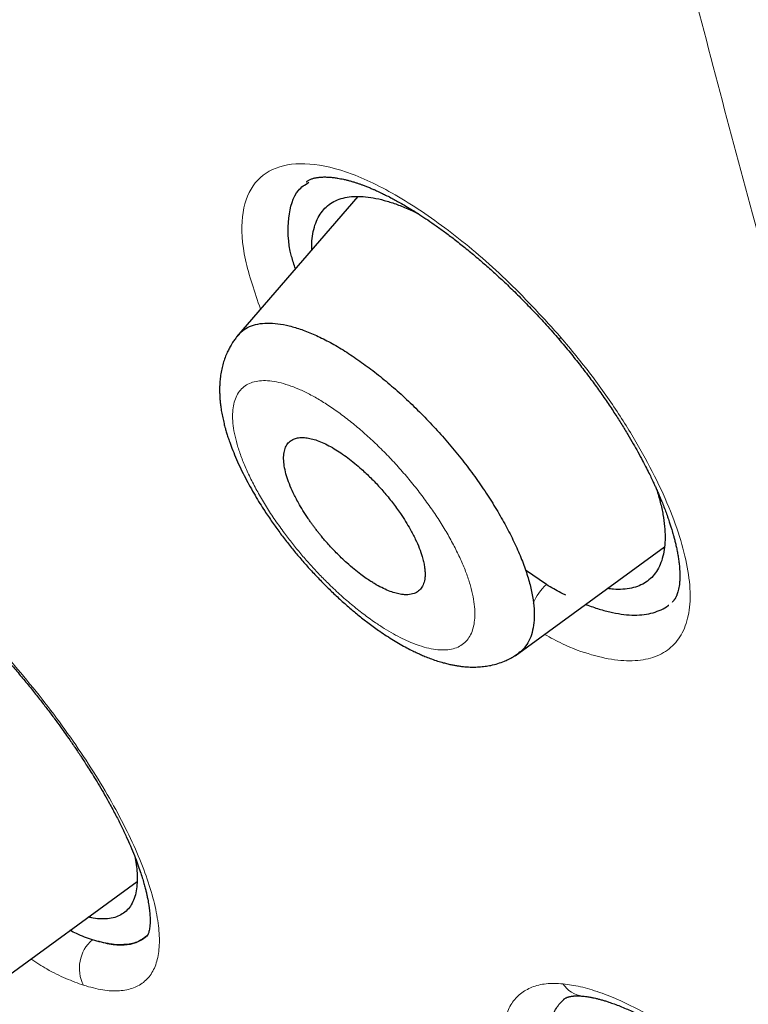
# Model space of a CAD drawing. Header units: millimetres. Extents: x 8 to 473, y 11 to 654.
# Tile 41 of 656: x 404 to 410.65, y 167.23 to 176.22. Entities that reach past the tile are written whole.
import ezdxf

# ---------------------------------------------------------------- set-up
doc = ezdxf.new("R2010")
doc.units = ezdxf.units.MM

msp = doc.modelspace()

# ---------------------------------------------------------------- linework, layer by layer
at = {"color": 7, "linetype": 'Continuous', "lineweight": 30}
for p, q in [((407.0886, 174.6017), (405.982, 173.3216)), ((408.5259, 170.4121), (409.8887, 171.4051)), ((408.8102, 171.0606), (408.6192, 171.1926)), ((403.7857, 167.4132), (405.0742, 168.3521))]:
    msp.add_line(p, q, dxfattribs=at)
at = {"color": 8, "linetype": 'Continuous', "lineweight": 0}
msp.add_line((405.1619, 167.8528), (405.1654, 167.8573), dxfattribs=at)
for centre, radius, start, end in [((408.8729, 173.391), 0.1031, 299.30455, 313.15438), ((409.1274, 170.7069), 0.4751, 131.88817, 156.9479), ((404.8851, 167.5621), 0.3383, 130.34922, 207.75301), ((409.1696, 167.5519), 0.2476, 212.55436, 263.34653)]:
    msp.add_arc(centre, radius, start, end, dxfattribs=at)
at = {"color": 7, "linetype": 'Continuous', "lineweight": 30}
for points, knots in [([(461.4343, 127.8744), (461.5028, 128.5627), (461.6393, 129.9326), (461.5397, 132.2118), (461.2898, 134.581), (460.9014, 137.0323), (460.3617, 139.7996), (459.6453, 142.8964), (458.7444, 146.3221), (457.6424, 150.206), (456.3447, 154.5431), (454.9302, 159.3122), (453.4496, 164.132), (451.8166, 169.0606), (450.26, 173.2838), (448.8522, 176.7547), (447.6792, 179.4251), (446.3576, 182.1693), (444.8471, 184.9928), (443.2049, 187.7272), (441.4397, 190.3395), (439.5907, 192.787), (437.5671, 195.1633), (435.4395, 197.4214), (433.265, 199.5544), (430.7073, 201.9013), (427.7673, 204.412), (424.4579, 207.0336), (421.1659, 209.4809), (417.8983, 211.771), (414.664, 213.894), (411.4751, 215.8488), (408.338, 217.6554), (405.2417, 219.3719), (402.1573, 221.0766), (399.0852, 222.7098), (396.0436, 224.2145), (393.0598, 225.5415), (390.1579, 226.6715), (387.3493, 227.6059), (384.6502, 228.3104), (382.3814, 228.6889), (380.5285, 228.788), (379.054, 228.6783), (377.7344, 228.3298), (376.6343, 227.685), (375.8051, 226.7211), (375.2059, 225.4174), (374.8688, 224.0286), (374.8192, 222.9724), (374.8004, 222.5711)], [0, 0, 0, 0, 0.0200047, 0.0398126, 0.0594823, 0.0790442, 0.098539, 0.1240032, 0.1493793, 0.1746635, 0.2089867, 0.2432628, 0.2776948, 0.3122934, 0.3470638, 0.3645565, 0.3821766, 0.3999474, 0.417905, 0.4360854, 0.4514078, 0.4669063, 0.4824142, 0.4977299, 0.5128612, 0.5278497, 0.5501285, 0.5722459, 0.5942634, 0.6162413, 0.6382062, 0.660093, 0.6818368, 0.7033851, 0.7249325, 0.7466767, 0.7685648, 0.7905255, 0.8125089, 0.8345238, 0.8566401, 0.8789195, 0.893908, 0.9090407, 0.9243532, 0.9398664, 0.9553564, 0.9706894, 0.9888644, 1, 1, 1, 1]), ([(459.2222, 127.7834), (459.279, 128.3336), (459.3924, 129.4332), (459.3537, 131.2404), (459.2029, 133.1259), (458.9459, 135.0845), (458.6061, 137.0963), (458.1198, 139.5444), (457.444, 142.4532), (456.5504, 145.8362), (455.5256, 149.4267), (454.3873, 153.2102), (453.1931, 157.1632), (451.9702, 161.1366), (450.6689, 165.1609), (449.2429, 169.2583), (447.9127, 172.7478), (446.7404, 175.5931), (445.7907, 177.7591), (444.7549, 179.9606), (443.6155, 182.1989), (442.3526, 184.4722), (441.0655, 186.5811), (439.779, 188.5047), (438.5312, 190.231), (437.1895, 191.9343), (435.6066, 193.7805), (433.7754, 195.7367), (431.7133, 197.7753), (429.4721, 199.8488), (427.0635, 201.9417), (424.497, 204.0378), (421.9262, 206.0238), (419.3606, 207.9095), (416.5941, 209.8481), (413.6375, 211.7986), (410.5048, 213.7281), (407.4068, 215.5186), (404.335, 217.224), (401.2742, 218.913), (398.2378, 220.5209), (395.2467, 221.9921), (392.5157, 223.1967), (390.0459, 224.1619), (387.8266, 224.9278), (385.6774, 225.5555), (383.6119, 226.0252), (381.7621, 226.2952), (380.1355, 226.3661), (378.7339, 226.2476), (377.5948, 225.9367), (376.7116, 225.4582), (376.0551, 224.8609), (375.5363, 224.1143), (375.1031, 223.1429), (374.7939, 221.9195), (374.6336, 220.4353), (374.6208, 218.8354), (374.7274, 217.1489), (374.9311, 215.3964), (375.3048, 212.9936), (375.9234, 209.8987), (376.8482, 206.079), (377.9052, 202.1902), (379.0464, 198.262), (380.2194, 194.3206), (381.3492, 190.5854), (382.4801, 187.0244), (383.6278, 183.6312), (384.8807, 180.1829), (386.1041, 177.1008), (386.9838, 174.9915), (387.4082, 174.0516), (387.4899, 173.8705)], [0, 0, 0, 0, 0.012215, 0.024412, 0.036596, 0.048766, 0.060927, 0.073082, 0.092172, 0.111249, 0.13031, 0.151946, 0.173571, 0.195212, 0.216878, 0.238563, 0.260269, 0.271132, 0.282006, 0.292893, 0.303792, 0.314705, 0.32563, 0.333834, 0.342045, 0.350258, 0.35847, 0.369407, 0.38033, 0.391239, 0.404312, 0.417369, 0.430424, 0.443476, 0.456526, 0.472832, 0.489119, 0.505383, 0.521624, 0.537868, 0.55414, 0.570431, 0.586733, 0.59978, 0.61283, 0.625882, 0.638943, 0.652018, 0.662926, 0.673848, 0.684783, 0.692993, 0.701206, 0.709417, 0.717621, 0.728547, 0.739459, 0.750357, 0.761244, 0.772118, 0.782981, 0.804686, 0.826372, 0.848038, 0.869678, 0.891304, 0.912939, 0.931134, 0.949343, 0.967563, 0.985796, 0.997263, 1, 1, 1, 1]), ([(404.4234, 216.6686), (404.5035, 216.6242), (404.6608, 216.5372), (404.8922, 216.4089), (405.1146, 216.2855), (405.3281, 216.1669), (405.5326, 216.0532), (405.7246, 215.9463), (405.9044, 215.846), (406.0725, 215.7522), (406.2325, 215.6627), (406.3845, 215.5776), (406.5336, 215.4941), (406.679, 215.4124), (406.8203, 215.333), (406.9515, 215.2592), (407.0729, 215.1908), (407.1872, 215.1262), (407.298, 215.0636), (407.4085, 215.0011), (407.6161, 214.8835), (407.9228, 214.7092), (408.3311, 214.476), (408.7447, 214.2382), (409.271, 213.9338), (409.9082, 213.5616), (410.6566, 213.1187), (411.4066, 212.6673), (412.1636, 212.204), (412.9276, 211.7285), (413.6986, 211.2405), (414.4714, 210.7429), (415.2461, 210.2357), (416.0226, 209.7188), (416.8008, 209.1922), (417.5627, 208.6683), (418.3081, 208.1481), (419.0367, 207.6322), (419.6377, 207.2005), (420.1106, 206.8571), (420.455, 206.6054), (420.7996, 206.3519), (421.1464, 206.0949), (421.464, 205.8581), (421.7536, 205.6407), (422.015, 205.4437), (422.281, 205.242), (422.5518, 205.0357), (422.8247, 204.8267), (423.0961, 204.6177), (423.3293, 204.4372), (423.5246, 204.2854), (423.6832, 204.1616), (423.8395, 204.0393), (423.993, 203.9188), (424.1285, 203.8121), (424.2442, 203.7207), (424.3387, 203.6459), (424.4117, 203.588), (424.4653, 203.5454), (424.5016, 203.5166), (424.5351, 203.49), (424.5632, 203.4676), (424.5842, 203.4509), (424.6001, 203.4382), (424.616, 203.4256), (424.6362, 203.4094), (424.6624, 203.3886), (424.6987, 203.3596), (424.7467, 203.3213), (424.8076, 203.2726), (424.8756, 203.2181), (424.9499, 203.1585), (425.0285, 203.0954), (425.1109, 203.0291), (425.1942, 202.9619), (425.277, 202.895), (425.4291, 202.7719), (425.6488, 202.5934), (425.9342, 202.3599), (426.2205, 202.1242), (426.508, 201.8858), (426.7995, 201.6425), (427.0916, 201.397), (427.3867, 201.1472), (427.6407, 200.9306), (427.8528, 200.7486), (428.0223, 200.6026), (428.1927, 200.4551), (428.3627, 200.3074), (428.5279, 200.1631), (428.6851, 200.0253), (428.8325, 199.8956), (428.971, 199.7732), (429.0928, 199.6651), (429.1991, 199.5706), (429.2909, 199.4887), (429.3771, 199.4116), (429.4598, 199.3375), (429.5521, 199.2546), (429.6588, 199.1585), (429.783, 199.0463), (429.9168, 198.9251), (430.0602, 198.7946), (430.2132, 198.6548), (430.3755, 198.5059), (430.5448, 198.3498), (430.7171, 198.1901), (430.8886, 198.0304), (431.1035, 197.8292), (431.3599, 197.5874), (431.6558, 197.3057), (431.9503, 197.0227), (432.2447, 196.7369), (432.5414, 196.446), (432.836, 196.154), (433.1294, 195.8602), (433.4483, 195.5372), (433.7921, 195.1845), (434.1603, 194.8011), (434.526, 194.4145), (434.8892, 194.0245), (435.2496, 193.631), (435.6071, 193.2343), (435.9605, 192.8349), (436.309, 192.4334), (436.6524, 192.0301), (436.9911, 191.6248), (437.3249, 191.2175), (437.652, 190.8108), (437.9731, 190.4041), (438.2897, 189.9952), (438.6053, 189.5799), (438.8615, 189.2361), (439.0597, 188.9664), (439.2006, 188.7728), (439.34, 188.5798), (439.4753, 188.3905), (439.6039, 188.2092), (439.7249, 188.0371), (439.8387, 187.8741), (439.946, 187.7193), (440.0367, 187.5876), (440.112, 187.4776), (440.1732, 187.3878), (440.2329, 187.3001), (440.2942, 187.2096), (440.3603, 187.1115), (440.4317, 187.0048), (440.5084, 186.8897), (440.5898, 186.7666), (440.6772, 186.6336), (440.7705, 186.4906), (440.8596, 186.3532), (440.9436, 186.2229), (441.0215, 186.1014), (441.0995, 185.979), (441.1746, 185.8607), (441.2433, 185.752), (441.3049, 185.654), (441.3597, 185.5667), (441.408, 185.4892), (441.4464, 185.4276), (441.4758, 185.3802), (441.4971, 185.346), (441.5143, 185.3182), (441.527, 185.2977), (441.5372, 185.2812), (441.5504, 185.2597), (441.5705, 185.2271), (441.5994, 185.1803), (441.635, 185.1223), (441.6772, 185.0535), (441.724, 184.9768), (441.7736, 184.8954), (441.8239, 184.8124), (441.8746, 184.7287), (441.9255, 184.6442), (442.0071, 184.5081), (442.1199, 184.3188), (442.2718, 184.0613), (442.4331, 183.7846), (442.6015, 183.492), (442.767, 183.2011), (442.9273, 182.9158), (443.0824, 182.6366), (443.2323, 182.3634), (443.4142, 182.0284), (443.6267, 181.6311), (443.8687, 181.1703), (444.1053, 180.7116), (444.3372, 180.2542), (444.5646, 179.7981), (444.7876, 179.3432), (445.0285, 178.8434), (445.2859, 178.2993), (445.5581, 177.7115), (445.7768, 177.2292), (445.9463, 176.8499), (446.0699, 176.5706), (446.1946, 176.2862), (446.3207, 175.9958), (446.4249, 175.7535), (446.5071, 175.5608), (446.5673, 175.4192), (446.6278, 175.2763), (446.6879, 175.1335), (446.7467, 174.9932), (446.8062, 174.8507), (446.8654, 174.7081), (446.9242, 174.5661), (446.979, 174.4329), (447.0299, 174.3087), (447.0771, 174.1933), (447.121, 174.0855), (447.1638, 173.9801), (447.2087, 173.8691), (447.2577, 173.7476), (447.311, 173.615), (447.3677, 173.4735), (447.4276, 173.3233), (447.4906, 173.1645), (447.5565, 172.9978), (447.6238, 172.8269), (447.7119, 172.602), (447.8188, 172.3277), (447.9505, 171.9869), (448.0849, 171.6364), (448.2221, 171.2753), (448.4302, 170.723), (448.7067, 169.9775), (449.0348, 169.0734), (449.3431, 168.2067), (449.6328, 167.3767), (449.9164, 166.5501), (450.2337, 165.609), (450.5823, 164.5548), (450.9597, 163.389), (451.3284, 162.2281), (451.6897, 161.0716), (452.0772, 159.8128), (452.4904, 158.4522), (452.93, 156.9897), (453.3664, 155.5298), (453.8029, 154.071), (454.239, 152.6141), (454.6713, 151.1606), (455.0731, 149.7929), (455.4434, 148.5112), (455.782, 147.3158), (456.0737, 146.2613), (456.3209, 145.3461), (456.4796, 144.7459), (456.5898, 144.3227), (456.6544, 144.0727), (456.7201, 143.8162), (456.787, 143.5527), (456.8483, 143.3091), (456.9038, 143.0866), (456.953, 142.8879), (457.0011, 142.6919), (457.047, 142.5033), (457.0866, 142.3397), (457.1203, 142.1995), (457.1486, 142.0811), (457.172, 141.9827), (457.1908, 141.9033), (457.2049, 141.8438), (457.2174, 141.7908), (457.2274, 141.7482), (457.2351, 141.7154), (457.2409, 141.6908), (457.2463, 141.6677), (457.2523, 141.642), (457.2597, 141.6101), (457.2693, 141.5689), (457.2813, 141.5175), (457.2958, 141.4553), (457.3117, 141.3863), (457.3434, 141.2487), (457.3906, 141.0424), (457.4476, 140.7893), (457.5004, 140.5523), (457.5484, 140.3335), (457.5961, 140.1137), (457.6428, 139.896), (457.6879, 139.6825), (457.7396, 139.4345), (457.797, 139.1542), (457.8595, 138.8424), (457.9179, 138.5443), (457.973, 138.257), (458.0251, 137.9786), (458.0758, 137.7011), (458.1256, 137.4224), (458.1748, 137.14), (458.2216, 136.8633), (458.2662, 136.5921), (458.3086, 136.327), (458.3441, 136.0972), (458.3726, 135.9074), (458.394, 135.7627), (458.4134, 135.6279), (458.4304, 135.5086), (458.445, 135.4037), (458.4575, 135.3123), (458.4691, 135.2269), (458.4803, 135.1429), (458.4918, 135.0554), (458.5038, 134.9625), (458.5163, 134.8644), (458.5292, 134.7613), (458.5426, 134.6516), (458.5565, 134.5352), (458.5734, 134.3908), (458.5926, 134.2201), (458.6134, 134.0259), (458.6333, 133.8321), (458.6519, 133.6395), (458.6695, 133.4482), (458.6828, 133.2926), (458.6927, 133.1723), (458.6994, 133.0867), (458.7059, 133.0017), (458.712, 132.9193), (458.7175, 132.8421), (458.7223, 132.7732), (458.7263, 132.7129), (458.7297, 132.6607), (458.7326, 132.6153), (458.735, 132.5766), (458.7369, 132.5445), (458.7386, 132.516), (458.7403, 132.4872), (458.7423, 132.4541), (458.7445, 132.4155), (458.7469, 132.3717), (458.7495, 132.3227), (458.7524, 132.2684), (458.7553, 132.2087), (458.7585, 132.1433), (458.7617, 132.0719), (458.765, 131.9946), (458.7683, 131.9119), (458.7714, 131.8242), (458.7747, 131.7255), (458.7777, 131.6197), (458.7803, 131.5103), (458.7823, 131.4051), (458.7838, 131.3044), (458.7848, 131.2084), (458.7853, 131.1197), (458.7855, 131.0381), (458.7853, 130.9677), (458.785, 130.9056), (458.7846, 130.8478), (458.7839, 130.7866), (458.783, 130.7209), (458.7817, 130.6426), (458.7797, 130.5507), (458.7768, 130.4443), (458.7735, 130.347), (458.7701, 130.2604), (458.7669, 130.1859), (458.7633, 130.1101), (458.7595, 130.0357), (458.7555, 129.9659), (458.7516, 129.9022), (458.7479, 129.8444), (458.7443, 129.7921), (458.7409, 129.7448), (458.7378, 129.7025), (458.7349, 129.6655), (458.7324, 129.6341), (458.7302, 129.6071), (458.7284, 129.585), (458.7268, 129.5659), (458.7254, 129.5492), (458.7238, 129.5308), (458.7218, 129.5088), (458.7193, 129.4808), (458.7162, 129.4467), (458.7123, 129.4062), (458.7077, 129.3595), (458.7024, 129.3066), (458.6961, 129.2476), (458.6889, 129.1826), (458.6807, 129.1115), (458.6713, 129.0344), (458.6607, 128.9515), (458.6487, 128.8628), (458.6352, 128.7684), (458.6201, 128.6684), (458.6032, 128.5629), (458.5842, 128.452), (458.5633, 128.3358), (458.5479, 128.2571), (458.54, 128.2167)], [0, 0, 0, 0, 0.00246, 0.004828, 0.007103, 0.009285, 0.011374, 0.013371, 0.015169, 0.016884, 0.018517, 0.020068, 0.021536, 0.023078, 0.024518, 0.025855, 0.027089, 0.028228, 0.029348, 0.030473, 0.031603, 0.035684, 0.039833, 0.044047, 0.048279, 0.055837, 0.063394, 0.07095, 0.078506, 0.086216, 0.093926, 0.101636, 0.109346, 0.117055, 0.124765, 0.132474, 0.139655, 0.146834, 0.154015, 0.1574, 0.160784, 0.164169, 0.167556, 0.171003, 0.17352, 0.176084, 0.178695, 0.181351, 0.184052, 0.186724, 0.189334, 0.190913, 0.192469, 0.194001, 0.195511, 0.196986, 0.19799, 0.198916, 0.199765, 0.200139, 0.200495, 0.200834, 0.201123, 0.201323, 0.20145, 0.201592, 0.201791, 0.202047, 0.202362, 0.202861, 0.203459, 0.204156, 0.204862, 0.205648, 0.20647, 0.207288, 0.208101, 0.208911, 0.211769, 0.214574, 0.217326, 0.220214, 0.22306, 0.225936, 0.228847, 0.231792, 0.233456, 0.235132, 0.236818, 0.238514, 0.240179, 0.241728, 0.243189, 0.244564, 0.245853, 0.246822, 0.247736, 0.248594, 0.249397, 0.250207, 0.251351, 0.25259, 0.253923, 0.255357, 0.256887, 0.258512, 0.260231, 0.261975, 0.263697, 0.265398, 0.26846, 0.27145, 0.274368, 0.277415, 0.280434, 0.283452, 0.286469, 0.289487, 0.293335, 0.297186, 0.301038, 0.304893, 0.308752, 0.312618, 0.316483, 0.320333, 0.324177, 0.328016, 0.331853, 0.335689, 0.339456, 0.343247, 0.347096, 0.351007, 0.352779, 0.354564, 0.356361, 0.358114, 0.35979, 0.361359, 0.362853, 0.364272, 0.365615, 0.366468, 0.367288, 0.368074, 0.36887, 0.369766, 0.370766, 0.371804, 0.372934, 0.374158, 0.375474, 0.376881, 0.377957, 0.37908, 0.380245, 0.381351, 0.382361, 0.38326, 0.384067, 0.384782, 0.385405, 0.38577, 0.386093, 0.386351, 0.386536, 0.386659, 0.386807, 0.387128, 0.387559, 0.388099, 0.38873, 0.389459, 0.390216, 0.390981, 0.391753, 0.392531, 0.393318, 0.395517, 0.397771, 0.400454, 0.403196, 0.405899, 0.40855, 0.411148, 0.413694, 0.416188, 0.420529, 0.424846, 0.429163, 0.433481, 0.437802, 0.442123, 0.446445, 0.45209, 0.457737, 0.463383, 0.466045, 0.468743, 0.471505, 0.474331, 0.47722, 0.47859, 0.479974, 0.481372, 0.482784, 0.484171, 0.485496, 0.486978, 0.488373, 0.489682, 0.490906, 0.492043, 0.493094, 0.494092, 0.495164, 0.49638, 0.497691, 0.499097, 0.500578, 0.502152, 0.503818, 0.50554, 0.507242, 0.510525, 0.513727, 0.517435, 0.521029, 0.524569, 0.534051, 0.543533, 0.552, 0.560466, 0.568933, 0.5774, 0.589495, 0.60159, 0.613685, 0.62578, 0.637875, 0.653302, 0.668729, 0.684157, 0.699585, 0.715012, 0.730438, 0.745865, 0.758697, 0.771529, 0.78436, 0.792828, 0.801296, 0.803961, 0.806689, 0.809498, 0.812389, 0.815361, 0.817528, 0.819737, 0.821932, 0.824017, 0.825989, 0.827363, 0.828677, 0.82993, 0.83064, 0.831321, 0.831914, 0.832405, 0.832743, 0.833008, 0.833229, 0.833512, 0.833867, 0.834294, 0.834889, 0.835584, 0.836375, 0.837196, 0.840193, 0.84329, 0.845703, 0.848174, 0.850673, 0.853132, 0.855549, 0.857923, 0.861569, 0.86511, 0.868594, 0.8718, 0.875007, 0.878213, 0.881422, 0.884697, 0.888066, 0.89111, 0.894227, 0.897417, 0.899248, 0.900966, 0.902569, 0.904058, 0.905232, 0.906325, 0.907335, 0.9083, 0.909348, 0.910489, 0.91165, 0.912895, 0.914222, 0.915633, 0.917127, 0.919487, 0.921872, 0.924252, 0.926627, 0.928996, 0.93136, 0.93243, 0.933499, 0.934567, 0.935624, 0.9366, 0.937481, 0.938224, 0.938883, 0.939458, 0.939948, 0.940353, 0.940679, 0.941031, 0.941451, 0.941941, 0.942502, 0.943125, 0.943817, 0.944581, 0.945414, 0.946335, 0.947329, 0.948396, 0.949536, 0.950729, 0.952236, 0.953663, 0.955011, 0.956368, 0.957633, 0.958807, 0.959889, 0.960881, 0.961618, 0.962376, 0.963196, 0.96408, 0.965027, 0.966363, 0.967808, 0.969362, 0.970346, 0.97137, 0.972433, 0.973483, 0.974457, 0.975339, 0.976146, 0.976878, 0.977537, 0.978138, 0.978661, 0.979103, 0.979468, 0.979806, 0.980045, 0.980281, 0.980519, 0.980827, 0.981225, 0.981714, 0.982294, 0.982964, 0.983726, 0.984578, 0.985522, 0.986557, 0.987683, 0.9889, 0.990209, 0.99161, 0.993103, 0.994688, 0.996366, 0.998136, 1, 1, 1, 1]), ([(406.6159, 174.7344), (406.6178, 174.736), (406.6212, 174.7389), (406.6297, 174.745), (406.6434, 174.7526), (406.655, 174.758), (406.6662, 174.7624), (406.6785, 174.7664), (406.69, 174.7695), (406.7017, 174.7722), (406.714, 174.7745), (406.7285, 174.7767), (406.7445, 174.7784), (406.7608, 174.7795), (406.7769, 174.7801), (406.7936, 174.7802), (406.8126, 174.7797), (406.8332, 174.7785), (406.8539, 174.7767), (406.8729, 174.7745), (406.8904, 174.772), (406.9097, 174.769), (406.9318, 174.7649), (406.9591, 174.7593), (406.9881, 174.7524), (407.0193, 174.7441), (407.0498, 174.7352), (407.0791, 174.7259), (407.1059, 174.7168), (407.1326, 174.7073), (407.1621, 174.6961), (407.1934, 174.6836), (407.2231, 174.671), (407.2476, 174.6603), (407.2661, 174.6519), (407.2801, 174.6455), (407.2924, 174.6397), (407.3128, 174.63), (407.3452, 174.6142), (407.3867, 174.5929), (407.431, 174.5692), (407.4772, 174.5435), (407.5302, 174.5129), (407.5904, 174.4764), (407.6567, 174.4345), (407.7289, 174.3868), (407.8067, 174.3329), (407.8914, 174.2717), (407.9829, 174.2024), (408.0811, 174.1246), (408.1804, 174.0422), (408.28, 173.9558), (408.3791, 173.8663), (408.4821, 173.7691), (408.5889, 173.6641), (408.6987, 173.5509), (408.8113, 173.4296), (408.8855, 173.3445), (408.9234, 173.3011)], [0, 0, 0, 0, 0.0226187, 0.0417279, 0.0580906, 0.0748233, 0.0921763, 0.1075004, 0.1212252, 0.131742, 0.1438805, 0.1571031, 0.1708563, 0.184306, 0.1955347, 0.2067417, 0.2189923, 0.2328856, 0.2454514, 0.256511, 0.2660639, 0.274845, 0.2880965, 0.3009831, 0.3163962, 0.3303898, 0.3451529, 0.3583009, 0.3697526, 0.3804651, 0.3927104, 0.4065811, 0.4185883, 0.4282986, 0.4354833, 0.4402079, 0.4445534, 0.4494955, 0.4635083, 0.4808477, 0.4952759, 0.5116648, 0.530313, 0.5512282, 0.5744183, 0.5984835, 0.6246029, 0.6527831, 0.6830295, 0.7153465, 0.7497375, 0.7808692, 0.8135285, 0.8477186, 0.8834453, 0.9207197, 0.9595607, 1, 1, 1, 1]), ([(406.5185, 173.9422), (406.5062, 173.9803), (406.4479, 174.1613), (406.4493, 174.4148), (406.5056, 174.6452), (406.6073, 174.7099), (406.6415, 174.7317)], [0, 0, 0, 0, 0.096013, 0.456383, 0.817032, 1, 1, 1, 1]), ([(406.6688, 174.1161), (406.6686, 174.1203), (406.6665, 174.1576), (406.6718, 174.2206), (406.6853, 174.3039), (406.7094, 174.3774), (406.7429, 174.4417), (406.7861, 174.496), (406.8387, 174.5398), (406.9007, 174.5724), (406.9714, 174.5937), (407.0502, 174.6039), (407.1363, 174.603), (407.2293, 174.5912), (407.3285, 174.5688), (407.4336, 174.5355), (407.5355, 174.4959), (407.6043, 174.4628), (407.6346, 174.4482)], [0, 0, 0, 0, 0.0084406, 0.0752883, 0.1422027, 0.2091904, 0.276265, 0.3434546, 0.410808, 0.4782825, 0.5455756, 0.6127238, 0.6797696, 0.746737, 0.8136381, 0.8804799, 0.9472708, 1, 1, 1, 1]), ([(405.9993, 173.3369), (406.0066, 173.346), (406.0294, 173.3748), (406.081, 173.4082), (406.1534, 173.4364), (406.2378, 173.4488), (406.332, 173.4468), (406.4351, 173.4303), (406.5464, 173.3995), (406.6648, 173.3549), (406.7896, 173.2962), (406.9197, 173.2247), (407.0095, 173.1661), (407.0546, 173.1368)], [0, 0, 0, 0, 0.044873, 0.140495, 0.236139, 0.331679, 0.427023, 0.522267, 0.617488, 0.712758, 0.80817, 0.903855, 1, 1, 1, 1]), ([(405.998, 173.3388), (405.9878, 173.3265), (405.9695, 173.3044), (405.9477, 173.2729), (405.9323, 173.2482), (405.921, 173.2284), (405.9114, 173.2104), (405.8976, 173.1828), (405.8807, 173.1439), (405.8632, 173.0934), (405.8488, 173.0402), (405.838, 172.9852), (405.8311, 172.9309), (405.8277, 172.8805), (405.8269, 172.8382), (405.8276, 172.8017), (405.8292, 172.7672), (405.8323, 172.7295), (405.8373, 172.6859), (405.8448, 172.6366), (405.8548, 172.5845), (405.8666, 172.5335), (405.8788, 172.4877), (405.8909, 172.446), (405.9041, 172.4046), (405.9222, 172.3514), (405.9476, 172.2837), (405.9815, 172.2027), (406.02, 172.1187), (406.0617, 172.035), (406.1052, 171.954), (406.1494, 171.8767), (406.1937, 171.8034), (406.2457, 171.7217), (406.3056, 171.6329), (406.3749, 171.5365), (406.446, 171.4433), (406.52, 171.3517), (406.5967, 171.262), (406.6757, 171.1745), (406.7566, 171.0896), (406.8393, 171.0074), (406.9256, 170.9262), (407.0129, 170.8489), (407.1025, 170.7743), (407.1939, 170.703), (407.2779, 170.6423), (407.3521, 170.5924), (407.414, 170.5532), (407.4755, 170.5169), (407.5341, 170.4846), (407.5863, 170.4579), (407.6307, 170.4367), (407.6716, 170.4184), (407.715, 170.4002), (407.7641, 170.3814), (407.816, 170.3636), (407.8652, 170.3489), (407.9087, 170.3377), (407.9465, 170.3293), (407.9797, 170.323), (408.0114, 170.318), (408.047, 170.3134), (408.0898, 170.3096), (408.1409, 170.3078), (408.1952, 170.3092), (408.2499, 170.3145), (408.3075, 170.3243), (408.3664, 170.3393), (408.4134, 170.3564), (408.4442, 170.3698), (408.4643, 170.3792), (408.4897, 170.3923), (408.5219, 170.4109), (408.5445, 170.4267), (408.557, 170.4354)], [0, 0, 0, 0, 0.011749, 0.021053, 0.027895, 0.032852, 0.037821, 0.042947, 0.055676, 0.06939, 0.082928, 0.09726, 0.111762, 0.124492, 0.13522, 0.143622, 0.151716, 0.16111, 0.171804, 0.183878, 0.197326, 0.209667, 0.220576, 0.23024, 0.239456, 0.250169, 0.268058, 0.287122, 0.306338, 0.325412, 0.343601, 0.360889, 0.377294, 0.392833, 0.415936, 0.437436, 0.458858, 0.480234, 0.501587, 0.522936, 0.544296, 0.565679, 0.587279, 0.61058, 0.631593, 0.654115, 0.678219, 0.693426, 0.708714, 0.723943, 0.739063, 0.752642, 0.763343, 0.772715, 0.783584, 0.796173, 0.809965, 0.822845, 0.833612, 0.843157, 0.851603, 0.85904, 0.867293, 0.878489, 0.891399, 0.905587, 0.919409, 0.932396, 0.948958, 0.964018, 0.968516, 0.973275, 0.98001, 0.988926, 1, 1, 1, 1]), ([(408.9234, 173.3011), (408.9579, 173.2602), (409.0253, 173.1807), (409.1196, 173.0622), (409.206, 172.949), (409.2875, 172.8374), (409.3638, 172.728), (409.4347, 172.6217), (409.4976, 172.5229), (409.5531, 172.4319), (409.6019, 172.3487), (409.6466, 172.2693), (409.6869, 172.1947), (409.7225, 172.1258), (409.7518, 172.0672), (409.775, 172.019), (409.7933, 171.9799), (409.809, 171.9454), (409.8246, 171.9104), (409.8415, 171.8713), (409.8597, 171.828), (409.8788, 171.7805), (409.8979, 171.7308), (409.9158, 171.6816), (409.9313, 171.6366), (409.944, 171.5975), (409.954, 171.5651), (409.962, 171.5383), (409.9694, 171.5121), (409.9774, 171.4827), (409.9865, 171.4472), (409.9957, 171.4075), (410.0045, 171.3653), (410.0124, 171.3217), (410.019, 171.2774), (410.0238, 171.2357), (410.0266, 171.1993), (410.028, 171.1701), (410.0284, 171.1459), (410.0282, 171.1247), (410.0275, 171.1047), (410.0261, 171.0833), (410.0237, 171.0593), (410.0197, 171.0329), (410.0142, 171.0072), (410.0079, 170.9851), (410.0024, 170.9694), (409.9976, 170.9579), (409.9936, 170.9491), (409.9896, 170.9412), (409.9861, 170.935), (409.9832, 170.9302), (409.9804, 170.9259), (409.9767, 170.9205), (409.9717, 170.9139), (409.9652, 170.9062), (409.9598, 170.901), (409.9569, 170.8982)], [0, 0, 0, 0, 0.0389358, 0.0758519, 0.1108172, 0.1438827, 0.1787051, 0.2112285, 0.2414795, 0.2694771, 0.2952351, 0.3187636, 0.3436417, 0.3654443, 0.3841791, 0.3998527, 0.4121329, 0.4223738, 0.4338767, 0.4469798, 0.4616791, 0.4779703, 0.495849, 0.5135381, 0.5300469, 0.5443012, 0.5563064, 0.566067, 0.5746126, 0.5863448, 0.6008725, 0.6177461, 0.6357385, 0.6547775, 0.674864, 0.6957869, 0.7132482, 0.7282974, 0.7409475, 0.7528588, 0.765253, 0.7775235, 0.7939834, 0.8144997, 0.8376814, 0.8586717, 0.8777891, 0.8890082, 0.9005394, 0.9126309, 0.9236484, 0.93008, 0.9377938, 0.9486625, 0.9626669, 0.9797858, 1, 1, 1, 1]), ([(407.0546, 173.1368), (407.1001, 173.105), (407.191, 173.0416), (407.329, 172.9323), (407.4662, 172.8143), (407.6016, 172.6878), (407.734, 172.5542), (407.8623, 172.4146), (407.9853, 172.2702), (408.1017, 172.1222), (408.2102, 171.972), (408.3099, 171.821), (408.4001, 171.6706), (408.48, 171.5225), (408.5488, 171.3779), (408.6058, 171.2383), (408.65, 171.1052), (408.6807, 170.9803), (408.6975, 170.8648), (408.7011, 170.7593), (408.6914, 170.6649), (408.6689, 170.5819), (408.6328, 170.5121), (408.595, 170.4633), (408.5647, 170.4433), (408.5552, 170.4371)], [0, 0, 0, 0, 0.044819, 0.089495, 0.134076, 0.17859, 0.223048, 0.26746, 0.311845, 0.35624, 0.400685, 0.445199, 0.489778, 0.534398, 0.579027, 0.62364, 0.668231, 0.712827, 0.757378, 0.801848, 0.846279, 0.890698, 0.935133, 0.979621, 1, 1, 1, 1]), ([(407.2408, 171.0695), (407.2632, 171.0568), (407.3074, 171.0317), (407.3692, 171.0041), (407.4258, 170.9841), (407.4736, 170.9728), (407.5136, 170.9679), (407.5467, 170.9677), (407.5763, 170.9714), (407.6023, 170.9786), (407.6319, 170.9922), (407.6618, 171.0166), (407.687, 171.057), (407.6994, 171.1014), (407.7034, 171.1447), (407.7027, 171.1834), (407.698, 171.2253), (407.6893, 171.2699), (407.6747, 171.3252), (407.651, 171.3936), (407.6147, 171.4769), (407.5721, 171.559), (407.5257, 171.6374), (407.4833, 171.7023), (407.4424, 171.7601), (407.4048, 171.8104), (407.354, 171.8743), (407.2886, 171.9504), (407.2076, 172.0353), (407.131, 172.1076), (407.0606, 172.1681), (406.9972, 172.2179), (406.9344, 172.2626), (406.8713, 172.3029), (406.8088, 172.3376), (406.7478, 172.3657), (406.6907, 172.3861), (406.638, 172.3989), (406.5902, 172.4042), (406.5476, 172.4021), (406.5105, 172.3928), (406.4756, 172.375), (406.4457, 172.3462), (406.4235, 172.3043), (406.4119, 172.2531), (406.4105, 172.1937), (406.4189, 172.1275), (406.4365, 172.056), (406.4631, 171.9791), (406.4989, 171.8964), (406.5411, 171.8145), (406.5874, 171.736), (406.6243, 171.6792), (406.6528, 171.638), (406.6707, 171.6128), (406.6893, 171.5875), (406.7086, 171.5621), (406.7284, 171.5366), (406.7515, 171.5079), (406.7789, 171.4749), (406.8122, 171.4364), (406.85, 171.3948), (406.8923, 171.3505), (406.9391, 171.3041), (406.9944, 171.2528), (407.054, 171.2017), (407.1132, 171.1552), (407.1636, 171.119), (407.2053, 171.0912), (407.2299, 171.0762), (407.2408, 171.0695)], [0, 0, 0, 0, 0.01745, 0.034377, 0.050782, 0.066663, 0.078994, 0.090989, 0.10265, 0.113976, 0.124968, 0.145818, 0.16666, 0.187493, 0.199995, 0.212495, 0.224992, 0.237486, 0.249977, 0.268925, 0.288622, 0.309069, 0.324901, 0.341155, 0.352228, 0.363489, 0.374937, 0.395756, 0.416574, 0.437394, 0.453013, 0.468634, 0.484254, 0.499874, 0.516703, 0.533371, 0.549878, 0.566225, 0.58241, 0.598435, 0.614299, 0.630003, 0.650685, 0.671083, 0.691196, 0.711025, 0.73057, 0.749831, 0.768569, 0.788139, 0.808542, 0.824395, 0.840717, 0.846264, 0.851863, 0.857514, 0.863218, 0.868974, 0.874781, 0.882819, 0.891809, 0.901753, 0.91265, 0.924499, 0.937302, 0.953957, 0.968554, 0.981094, 0.991576, 1, 1, 1, 1]), ([(409.8157, 171.9304), (409.8276, 171.891), (409.8518, 171.811), (409.8757, 171.6983), (409.8905, 171.5911), (409.8952, 171.4917), (409.8901, 171.4003), (409.8753, 171.3175), (409.8508, 171.2438), (409.8168, 171.1796), (409.7735, 171.1253), (409.7208, 171.0815), (409.6589, 171.0488), (409.5885, 171.027), (409.5096, 171.0167), (409.4358, 171.0157), (409.3858, 171.0226), (409.3671, 171.0251)], [0, 0, 0, 0, 0.066899, 0.135882, 0.204738, 0.273505, 0.342205, 0.410846, 0.479432, 0.547969, 0.616472, 0.684974, 0.753497, 0.822001, 0.890526, 0.959099, 1, 1, 1, 1]), ([(402.3976, 171.6372), (402.4301, 171.6198), (402.493, 171.5861), (402.5892, 171.5276), (402.6818, 171.4674), (402.7702, 171.4061), (402.8536, 171.3451), (402.9315, 171.2857), (403.0034, 171.2286), (403.069, 171.1749), (403.128, 171.1252), (403.1818, 171.0788), (403.2296, 171.0367), (403.2708, 170.9997), (403.3055, 170.9681), (403.3372, 170.9389), (403.3695, 170.9088), (403.4053, 170.875), (403.4462, 170.8358), (403.4938, 170.7894), (403.5512, 170.7324), (403.6189, 170.6637), (403.6974, 170.5818), (403.784, 170.4887), (403.8711, 170.3919), (403.9572, 170.2929), (404.0389, 170.196), (404.118, 170.0993), (404.1905, 170.0079), (404.2574, 169.9212), (404.3182, 169.8402), (404.3728, 169.7657), (404.4187, 169.7015), (404.4565, 169.6477), (404.4841, 169.6077), (404.5034, 169.5795), (404.5169, 169.5595), (404.5301, 169.5399), (404.5446, 169.5182), (404.5619, 169.4922), (404.5841, 169.4583), (404.6126, 169.4143), (404.6476, 169.3591), (404.6879, 169.2943), (404.7321, 169.2209), (404.7775, 169.1432), (404.828, 169.0534), (404.88, 168.9566), (404.9312, 168.8551), (404.9753, 168.7622), (405.0145, 168.6739), (405.0488, 168.5909), (405.0783, 168.5136), (405.1022, 168.4458), (405.1212, 168.3869), (405.1362, 168.3364), (405.1478, 168.2938), (405.1555, 168.2626), (405.1606, 168.2408), (405.1642, 168.2251), (405.1678, 168.208), (405.172, 168.1872), (405.1767, 168.1621), (405.1813, 168.1336), (405.1853, 168.1053), (405.1884, 168.0779), (405.1906, 168.0523), (405.1919, 168.0286), (405.1925, 168.0086), (405.1926, 167.9928), (405.1923, 167.9797), (405.1916, 167.9609), (405.1898, 167.9381), (405.1863, 167.9143), (405.1821, 167.8946), (405.1778, 167.8803), (405.174, 167.8704), (405.171, 167.864), (405.1688, 167.86), (405.1673, 167.8575), (405.1659, 167.8553), (405.1642, 167.853), (405.1626, 167.8514), (405.1618, 167.8505)], [0, 0, 0, 0, 0.0256775, 0.0497554, 0.07225, 0.0931691, 0.1125155, 0.1302889, 0.1464869, 0.1611066, 0.1741461, 0.1856148, 0.1965953, 0.2056034, 0.2126731, 0.2193191, 0.2263384, 0.2338034, 0.2426764, 0.2530486, 0.264923, 0.2802453, 0.2975218, 0.3167459, 0.3378708, 0.3561393, 0.3756125, 0.3946492, 0.4121218, 0.4280345, 0.4440071, 0.4580268, 0.4700938, 0.4802076, 0.4883675, 0.4926513, 0.496116, 0.4996458, 0.5037231, 0.5084104, 0.5143904, 0.5229826, 0.533486, 0.5459005, 0.560227, 0.5759283, 0.5912321, 0.6131799, 0.6338473, 0.6532279, 0.6713416, 0.6905099, 0.708059, 0.7239996, 0.7382966, 0.750939, 0.7619345, 0.7712897, 0.7758145, 0.7798276, 0.7843689, 0.7905596, 0.7983872, 0.807461, 0.8175538, 0.826195, 0.835459, 0.8445293, 0.8522431, 0.8585974, 0.8636204, 0.8691717, 0.8848262, 0.8981988, 0.9126707, 0.9283222, 0.938474, 0.9492911, 0.9591674, 0.9660398, 0.9751484, 0.9864744, 1, 1, 1, 1]), ([(408.9878, 170.964), (408.9727, 170.9713), (408.9149, 170.9995), (408.8547, 171.0347), (408.8102, 171.0606)], [0, 0, 0, 0, 0.262326, 1, 1, 1, 1]), ([(409.1701, 170.8816), (409.1767, 170.8788), (409.2236, 170.8589), (409.306, 170.8327), (409.416, 170.8037), (409.5192, 170.7869), (409.6155, 170.7811), (409.7044, 170.7865), (409.7859, 170.8025), (409.8583, 170.8307), (409.9053, 170.8549), (409.9254, 170.8728), (409.9271, 170.8743)], [0, 0, 0, 0, 0.019666, 0.141346, 0.262721, 0.383895, 0.504943, 0.625919, 0.746865, 0.86782, 0.988829, 1, 1, 1, 1]), ([(405.0531, 168.5787), (405.0576, 168.5545), (405.0674, 168.5021), (405.075, 168.4229), (405.0759, 168.3415), (405.0673, 168.2644), (405.0494, 168.1966), (405.0223, 168.1386), (404.986, 168.0908), (404.9406, 168.0536), (404.8862, 168.0275), (404.8234, 168.0125), (404.7522, 168.0091), (404.6871, 168.0137), (404.6433, 168.0237), (404.6281, 168.0271)], [0, 0, 0, 0, 0.059255, 0.128467, 0.211441, 0.294345, 0.377184, 0.459962, 0.542697, 0.62542, 0.708162, 0.790888, 0.873643, 0.956459, 1, 1, 1, 1]), ([(404.6661, 167.8198), (404.619, 167.836), (404.554, 167.8583), (404.4815, 167.8954), (404.4614, 167.9056)], [0, 0, 0, 0, 0.7237452, 1, 1, 1, 1]), ([(405.1627, 167.8561), (405.1384, 167.8374), (405.0852, 167.7963), (404.972, 167.7722), (404.8329, 167.7741), (404.7218, 167.8046), (404.6661, 167.8199)], [0, 0, 0, 0, 0.218328, 0.477895, 0.738472, 1, 1, 1, 1]), ([(408.9011, 166.5129), (408.8858, 166.5652), (408.8522, 166.6802), (408.8314, 166.8362), (408.8315, 166.9833), (408.857, 167.1083), (408.9035, 167.2115), (408.9533, 167.2599), (408.9776, 167.2836)], [0, 0, 0, 0, 0.144058, 0.316563, 0.489047, 0.661646, 0.834349, 1, 1, 1, 1]), ([(408.9682, 167.2767), (408.968, 167.2766), (408.9673, 167.2762), (408.9722, 167.2806), (408.9832, 167.2873), (408.9899, 167.2906), (408.9945, 167.2926), (409.001, 167.2952), (409.0076, 167.2974), (409.0152, 167.2996), (409.0237, 167.3017), (409.0335, 167.3037), (409.0435, 167.3052), (409.052, 167.3062), (409.0587, 167.3069), (409.0638, 167.3073), (409.0691, 167.3076), (409.0764, 167.308), (409.0867, 167.3083), (409.101, 167.3083), (409.1194, 167.3077), (409.1339, 167.3065), (409.1418, 167.3059)], [0, 0, 0, 0, 0.0321302, 0.1136039, 0.1892731, 0.2506781, 0.3052749, 0.3626776, 0.4194507, 0.4646193, 0.5203435, 0.5808613, 0.6334419, 0.6779004, 0.7024426, 0.7246224, 0.7445949, 0.7713905, 0.810246, 0.8612306, 0.9244393, 1, 1, 1, 1]), ([(409.1418, 167.3059), (409.1501, 167.305), (409.1655, 167.3034), (409.1878, 167.3002), (409.2066, 167.297), (409.2218, 167.2942), (409.2386, 167.2908), (409.2593, 167.2862), (409.2873, 167.2794), (409.3175, 167.2712), (409.3495, 167.2617), (409.3865, 167.2498), (409.431, 167.2342), (409.483, 167.2143), (409.5367, 167.192), (409.6038, 167.162), (409.6848, 167.1227), (409.7803, 167.0719), (409.8774, 167.0161), (409.9784, 166.954), (410.0846, 166.8841), (410.1959, 166.806), (410.3123, 166.7197), (410.4336, 166.6247), (410.5595, 166.5208), (410.6894, 166.408), (410.8227, 166.2862), (410.9586, 166.1557), (411.0955, 166.0173), (411.2302, 165.8738), (411.3599, 165.7281), (411.4826, 165.5825), (411.598, 165.438), (411.706, 165.2955), (411.8063, 165.1556), (411.8988, 165.0192), (411.9838, 164.8866), (412.0619, 164.7569), (412.1338, 164.6294), (412.1997, 164.5034), (412.2483, 164.4019), (412.2828, 164.3239), (412.3062, 164.2679), (412.3278, 164.2131), (412.3467, 164.1616), (412.3624, 164.1158), (412.3745, 164.0781), (412.3838, 164.0475), (412.3917, 164.0199), (412.3999, 163.9899), (412.4087, 163.9551), (412.4164, 163.9212), (412.4226, 163.8907), (412.4276, 163.8636), (412.4319, 163.8368), (412.4355, 163.8106), (412.4386, 163.7838), (412.4409, 163.7577), (412.4423, 163.7339), (412.443, 163.714), (412.4432, 163.6964), (412.4429, 163.6784), (412.4421, 163.6589), (412.4406, 163.64), (412.4389, 163.6253), (412.4374, 163.6148), (412.4361, 163.6066), (412.4345, 163.5977), (412.4322, 163.5869), (412.4291, 163.5742), (412.4264, 163.5658), (412.4249, 163.5612)], [0, 0, 0, 0, 0.009412, 0.017389, 0.023928, 0.029024, 0.032829, 0.040408, 0.048805, 0.058538, 0.067191, 0.075969, 0.08904, 0.102955, 0.116352, 0.129189, 0.151491, 0.172838, 0.193695, 0.21513, 0.237193, 0.259891, 0.283275, 0.307478, 0.332499, 0.358334, 0.384975, 0.412415, 0.440646, 0.469201, 0.497224, 0.524717, 0.551705, 0.578182, 0.604137, 0.629554, 0.654418, 0.678851, 0.703536, 0.72855, 0.753873, 0.765802, 0.777809, 0.789894, 0.801866, 0.81246, 0.82145, 0.828458, 0.83458, 0.841799, 0.850302, 0.85991, 0.867258, 0.875041, 0.883257, 0.891835, 0.900565, 0.909433, 0.917827, 0.924779, 0.930621, 0.937727, 0.946125, 0.955067, 0.96269, 0.966921, 0.970677, 0.975571, 0.982095, 0.990242, 1, 1, 1, 1])]:
    msp.add_open_spline(points, degree=3, knots=knots, dxfattribs=at)
at = {"color": 8, "linetype": 'Continuous', "lineweight": 0}
for points, knots in [([(404.3569, 216.7998), (405.7188, 216.0434), (408.4356, 214.5345), (412.5561, 212.0892), (416.3729, 209.5979), (419.8755, 207.1338), (423.0606, 204.7509), (426.2692, 202.1948), (429.116, 199.7484), (431.5746, 197.4797), (433.642, 195.4408), (435.6434, 193.3058), (437.5325, 191.082), (439.2773, 188.8), (440.9676, 186.3414), (442.5639, 183.737), (444.0486, 181.02), (445.3645, 178.3508), (446.5413, 175.7293), (447.9497, 172.3078), (449.503, 168.1351), (451.1333, 163.2579), (452.6086, 158.4693), (454.0251, 153.7185), (455.4095, 149.0879), (456.6505, 144.6362), (457.6891, 140.4085), (458.3721, 136.9036), (458.7655, 134.0828), (458.9407, 131.895), (458.9675, 129.8038), (458.7822, 128.5595), (458.6891, 127.9348)], [0, 0, 0, 0, 0.041621, 0.083027, 0.124254, 0.155187, 0.186259, 0.217684, 0.249258, 0.270278, 0.291311, 0.312423, 0.333508, 0.354515, 0.375614, 0.400882, 0.426039, 0.451271, 0.476543, 0.501735, 0.551843, 0.601883, 0.651941, 0.702019, 0.752119, 0.798831, 0.845298, 0.891449, 0.918531, 0.94558, 0.97268, 1, 1, 1, 1]), ([(404.5454, 216.264), (405.877, 215.5232), (408.54, 214.0416), (412.598, 211.6469), (416.3798, 209.1999), (419.8672, 206.7593), (423.0391, 204.3992), (426.2198, 201.8793), (429.0344, 199.4758), (431.4681, 197.2443), (433.5168, 195.2336), (435.4946, 193.1315), (437.3637, 190.9346), (439.0803, 188.665), (440.7369, 186.2169), (442.295, 183.6277), (443.737, 180.9318), (445.0087, 178.2911), (446.142, 175.7079), (447.5493, 172.2113), (449.134, 167.8499), (450.8152, 162.6852), (452.3423, 157.6179), (453.8451, 152.5872), (455.325, 147.5898), (456.6413, 142.6894), (457.5402, 138.6094), (458.0793, 135.323), (458.333, 132.7892), (458.4025, 130.3726), (458.1749, 128.9598), (458.0606, 128.2501)], [0, 0, 0, 0, 0.0410577, 0.0821105, 0.1232452, 0.154293, 0.1856069, 0.2169079, 0.2481504, 0.2691403, 0.2901685, 0.3111004, 0.3320142, 0.3531455, 0.3742811, 0.3994959, 0.4247209, 0.4498671, 0.4748816, 0.4998442, 0.5533653, 0.6069417, 0.66044, 0.71389, 0.7673728, 0.8209497, 0.8746258, 0.905931, 0.9371643, 0.9684378, 1, 1, 1, 1]), ([(457.6983, 128.2204), (457.7955, 128.7808), (457.9893, 129.8971), (458.0053, 131.7723), (457.8858, 133.7354), (457.635, 135.7889), (457.2017, 138.3846), (456.5295, 141.5555), (455.5734, 145.3235), (454.4916, 149.1667), (453.3326, 153.0586), (452.1643, 156.9695), (450.9853, 160.9004), (449.7337, 164.8796), (448.3658, 168.9269), (447.0906, 172.3711), (445.9659, 175.1739), (445.0482, 177.3073), (444.04, 179.479), (442.9278, 181.6885), (441.6905, 183.9309), (440.4251, 186.0086), (439.1578, 187.9039), (437.9267, 189.601), (436.6081, 191.2672), (435.0586, 193.0658), (433.2622, 194.976), (431.2298, 196.9718), (429.018, 199.0015), (426.6431, 201.0485), (424.1128, 203.0998), (421.5778, 205.0457), (419.0536, 206.892), (416.3464, 208.7753), (413.4634, 210.6639), (410.4109, 212.5303), (407.3916, 214.2674), (405.3978, 215.377), (404.4002, 215.9322)], [0, 0, 0, 0, 0.025219, 0.050243, 0.075219, 0.100224, 0.1253, 0.167123, 0.208897, 0.250637, 0.292347, 0.334058, 0.375777, 0.417537, 0.459293, 0.500974, 0.521789, 0.542616, 0.563499, 0.584464, 0.60542, 0.626337, 0.642078, 0.657874, 0.67353, 0.689088, 0.709897, 0.730837, 0.751765, 0.776717, 0.8017, 0.826792, 0.851776, 0.8766, 0.907472, 0.938289, 0.969126, 1, 1, 1, 1]), ([(404.4003, 215.9322), (404.4259, 215.4462), (404.477, 214.4741), (404.5624, 213.0211), (404.6553, 211.5726), (404.7569, 210.1291), (404.8666, 208.6992), (404.9847, 207.2831), (405.1114, 205.8808), (405.2472, 204.4842), (405.3931, 203.084), (405.549, 201.6806), (405.7149, 200.2748), (405.8899, 198.8763), (406.0737, 197.4857), (406.2663, 196.1034), (406.4677, 194.7293), (406.678, 193.3629), (406.8973, 192.003), (407.1258, 190.6484), (407.3636, 189.2988), (407.6104, 187.9545), (407.8662, 186.6165), (408.1305, 185.2858), (408.4124, 183.9187), (408.7132, 182.5164), (409.0341, 181.0793), (409.366, 179.6512), (409.709, 178.2319), (410.0521, 176.8653), (410.3939, 175.5504), (410.7334, 174.2866), (411.0816, 173.0304), (411.4382, 171.7821), (411.8008, 170.5488), (412.169, 169.3305), (412.5423, 168.1267), (412.9228, 166.9295), (413.3347, 165.663), (413.7794, 164.3283), (414.2575, 162.9261), (414.7435, 161.5309), (415.2365, 160.1423), (415.7358, 158.7597), (416.275, 157.2911), (416.8548, 155.7378), (417.4762, 154.1009), (418.1045, 152.472), (418.7393, 150.8507), (419.3766, 149.2457), (420.0165, 147.6554), (420.6587, 146.0786), (421.306, 144.5053), (421.7425, 143.4609), (421.9607, 142.9387)], [0, 0, 0, 0, 0.017545, 0.035092, 0.052644, 0.070202, 0.087768, 0.10503, 0.122302, 0.139582, 0.156865, 0.174501, 0.19213, 0.209748, 0.227349, 0.244927, 0.262478, 0.280016, 0.297559, 0.315123, 0.332719, 0.350336, 0.36796, 0.385579, 0.403182, 0.422535, 0.441885, 0.461238, 0.4806, 0.499966, 0.517537, 0.53511, 0.552681, 0.57025, 0.587814, 0.605058, 0.622298, 0.639537, 0.656776, 0.677303, 0.697835, 0.71837, 0.738907, 0.759447, 0.779987, 0.804635, 0.829277, 0.853908, 0.87852, 0.903124, 0.927305, 0.951521, 0.97576, 1, 1, 1, 1]), ([(406.2002, 173.574), (406.147, 173.7291), (406.0382, 174.0466), (406.0164, 174.434), (406.1138, 174.7192), (406.3263, 174.8819), (406.6351, 174.9202), (407.0271, 174.8281), (407.4852, 174.6002), (407.9759, 174.2582), (408.4773, 173.8281), (408.788, 173.4866), (408.9434, 173.3158)], [0, 0, 0, 0, 0.095791, 0.196087, 0.296476, 0.397014, 0.497552, 0.59785, 0.698066, 0.798541, 0.899213, 1, 1, 1, 1]), ([(408.9434, 173.3158), (409.0355, 173.2045), (409.2189, 172.9829), (409.4602, 172.6392), (409.6702, 172.2987), (409.8441, 171.9662), (409.9797, 171.6485), (410.0737, 171.3516), (410.1233, 171.082), (410.1252, 170.8473), (410.0777, 170.6555), (409.9841, 170.5102), (409.8485, 170.4126), (409.6744, 170.3635), (409.4659, 170.3629), (409.2254, 170.4145), (408.9993, 170.4945), (408.8479, 170.577), (408.7931, 170.6068)], [0, 0, 0, 0, 0.064996, 0.129393, 0.19352, 0.257536, 0.321515, 0.385514, 0.449656, 0.514205, 0.578752, 0.642885, 0.70687, 0.770835, 0.834849, 0.898993, 0.963441, 1, 1, 1, 1]), ([(406.8564, 172.6713), (406.8209, 172.6948), (406.7502, 172.7416), (406.6477, 172.7991), (406.5488, 172.8464), (406.4546, 172.8824), (406.3659, 172.9074), (406.2838, 172.9211), (406.2089, 172.9234), (406.1423, 172.9137), (406.0846, 172.8922), (406.0362, 172.8591), (405.9978, 172.8145), (405.9695, 172.7587), (405.9513, 172.6931), (405.9438, 172.6179), (405.9472, 172.5337), (405.9612, 172.4411), (405.9855, 172.3416), (406.0199, 172.236), (406.0646, 172.125), (406.1186, 172.0097), (406.1817, 171.8913), (406.2532, 171.7711), (406.3322, 171.6501), (406.4123, 171.5377), (406.4914, 171.4348), (406.568, 171.3413), (406.6477, 171.2499), (406.7298, 171.1612), (406.8211, 171.0686), (406.9214, 170.9737), (407.0299, 170.8789), (407.1383, 170.7924), (407.2389, 170.7196), (407.3308, 170.6592), (407.4139, 170.61), (407.4947, 170.5677), (407.5732, 170.5322), (407.6547, 170.5015), (407.7378, 170.4781), (407.8197, 170.465), (407.8945, 170.4635), (407.961, 170.4738), (408.0187, 170.496), (408.0668, 170.5301), (408.1053, 170.5753), (408.1333, 170.6314), (408.1512, 170.6977), (408.1589, 170.7733), (408.1562, 170.8572), (408.1428, 170.9494), (408.1188, 171.0485), (408.0844, 171.1539), (408.0398, 171.2649), (407.9853, 171.3803), (407.9221, 171.4987), (407.8508, 171.6185), (407.7715, 171.739), (407.6851, 171.8595), (407.5928, 171.9783), (407.4956, 172.0939), (407.3939, 172.2058), (407.2888, 172.3129), (407.1813, 172.4144), (407.0728, 172.5084), (406.9638, 172.5955), (406.8921, 172.6461), (406.8564, 172.6713)], [0, 0, 0, 0, 0.015628, 0.031146, 0.046711, 0.062479, 0.078116, 0.093784, 0.109473, 0.124988, 0.140645, 0.156175, 0.171733, 0.187473, 0.203165, 0.218712, 0.234267, 0.249983, 0.265649, 0.281186, 0.296747, 0.312484, 0.328052, 0.343692, 0.359361, 0.374967, 0.387398, 0.399894, 0.41245, 0.424922, 0.4374, 0.453209, 0.468812, 0.484358, 0.499995, 0.512522, 0.524969, 0.537416, 0.549943, 0.562628, 0.578185, 0.593845, 0.60952, 0.625108, 0.640643, 0.656325, 0.671904, 0.687516, 0.703155, 0.718823, 0.734498, 0.750023, 0.765672, 0.781199, 0.796759, 0.812507, 0.828191, 0.843734, 0.859291, 0.875013, 0.890674, 0.906209, 0.92177, 0.937509, 0.953074, 0.968726, 0.984401, 1, 1, 1, 1]), ([(402.3166, 171.7246), (402.3879, 171.6852), (402.5302, 171.6065), (402.7599, 171.4493), (402.9964, 171.2673), (403.2378, 171.0605), (403.4807, 170.8323), (403.7216, 170.5857), (403.9564, 170.3242), (404.1811, 170.0521), (404.3924, 169.7739), (404.5878, 169.4932), (404.7643, 169.2138), (404.919, 168.9401), (405.0482, 168.6771), (405.1497, 168.4294), (405.223, 168.2004), (405.2674, 167.9928), (405.2824, 167.8096), (405.2676, 167.6537), (405.2222, 167.5285), (405.1473, 167.4356), (405.0449, 167.3754), (404.9163, 167.3493), (404.7649, 167.3548), (404.6455, 167.388), (404.5857, 167.4045)], [0, 0, 0, 0, 0.041954, 0.083687, 0.125314, 0.16691, 0.208537, 0.250259, 0.291965, 0.333574, 0.375166, 0.41679, 0.458488, 0.50032, 0.542137, 0.583816, 0.625434, 0.667023, 0.708601, 0.750193, 0.791769, 0.833323, 0.874902, 0.916524, 0.958209, 1, 1, 1, 1]), ([(404.6661, 167.8198), (404.7189, 167.8043), (404.8244, 167.7734), (404.9575, 167.7669), (405.0717, 167.7868), (405.1279, 167.8258), (405.1559, 167.8453)], [0, 0, 0, 0, 0.251327, 0.501446, 0.750873, 1, 1, 1, 1]), ([(404.5857, 167.4045), (404.5324, 167.4242), (404.4257, 167.4634), (404.2659, 167.5394), (404.1535, 167.6135), (404.1047, 167.6456)], [0, 0, 0, 0, 0.361581, 0.722821, 1, 1, 1, 1]), ([(408.5968, 166.161), (408.5902, 166.1753), (408.5469, 166.2689), (408.4909, 166.4297), (408.4331, 166.6376), (408.4066, 166.8236), (408.4072, 166.9876), (408.4351, 167.1278), (408.4894, 167.2429), (408.5694, 167.3316), (408.6749, 167.3918), (408.8032, 167.4249), (408.9083, 167.4207), (408.961, 167.4187)], [0, 0, 0, 0, 0.017684, 0.115958, 0.214137, 0.312244, 0.410285, 0.508362, 0.606497, 0.704681, 0.802925, 0.901302, 1, 1, 1, 1]), ([(408.961, 167.4187), (409.013, 167.4115), (409.1172, 167.3971), (409.2935, 167.344), (409.4818, 167.2688), (409.6818, 167.1698), (409.891, 167.0484), (410.1074, 166.9051), (410.3281, 166.7418), (410.5503, 166.5614), (410.7715, 166.366), (410.9891, 166.1578), (411.2009, 165.939), (411.4044, 165.7116), (411.5969, 165.4779), (411.7764, 165.241), (411.9412, 165.0035), (412.0895, 164.7682), (412.2194, 164.538), (412.3294, 164.3154), (412.4171, 164.1033), (412.4817, 163.904), (412.5235, 163.719), (412.5417, 163.551), (412.5384, 163.3999), (412.5164, 163.3167), (412.5054, 163.2752)], [0, 0, 0, 0, 0.04175, 0.083502, 0.12525, 0.166986, 0.208718, 0.250485, 0.292256, 0.333969, 0.375634, 0.417255, 0.458838, 0.500409, 0.542015, 0.583676, 0.625376, 0.667073, 0.708716, 0.750265, 0.791792, 0.833403, 0.875083, 0.916784, 0.958442, 1, 1, 1, 1])]:
    msp.add_open_spline(points, degree=3, knots=knots, dxfattribs=at)

doc.saveas('drawing.dxf')
